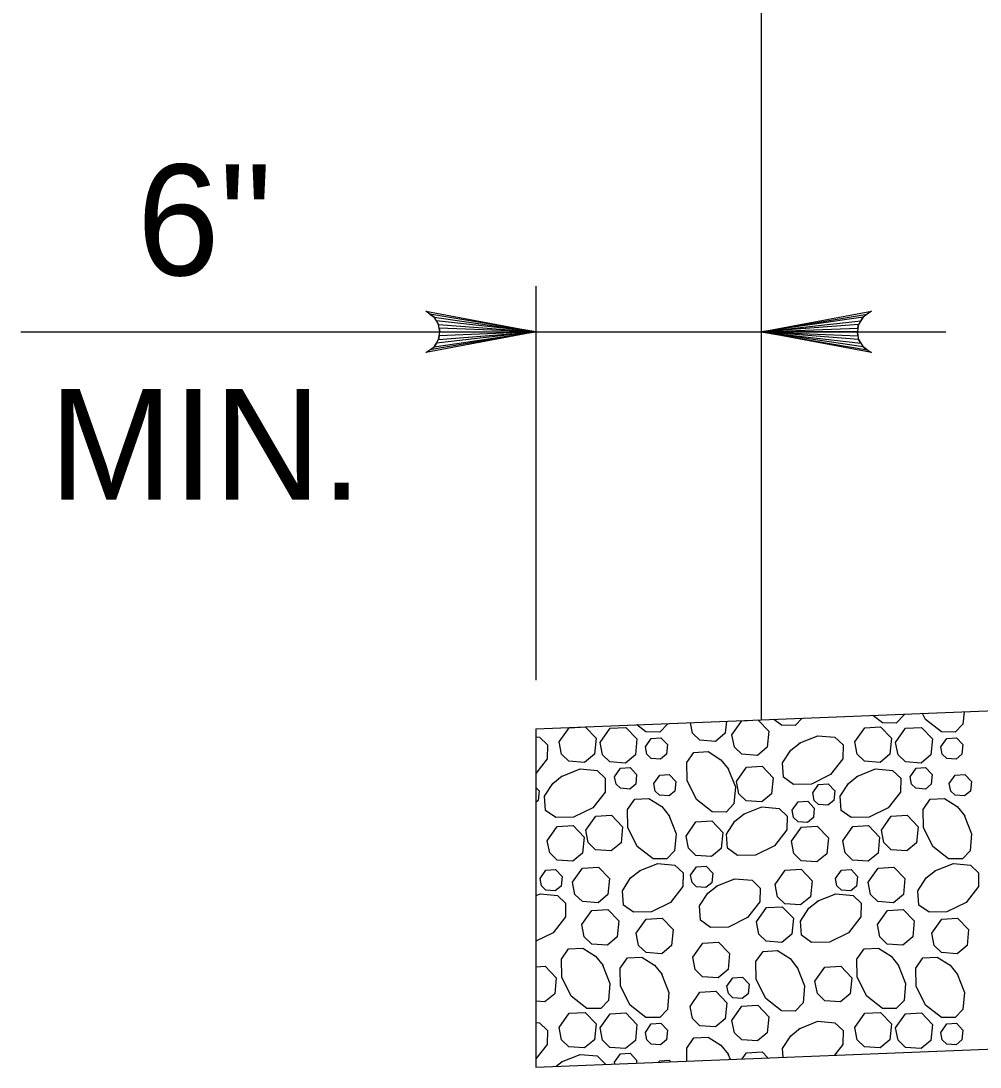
# Model space of a CAD drawing. Extents: x 636530 to 644067, y 294168 to 299122.
# Drawn here: x 639619.3 to 639645.26, y 296411.22 to 296439.52 of the extents above; entities that cross this region are included whole.
import ezdxf

# ---------------------------------------------------------------- set-up
doc = ezdxf.new("R2010")
doc.units = 0
doc.layers.add('1', color=7, linetype='Continuous')

msp = doc.modelspace()

# ---------------------------------------------------------------- linework, layer by layer
at = {"layer": '1'}
for p, q in [((639639.335, 296440.931), (639639.335, 296420.61)), ((639633.239, 296432.343), (639633.239, 296421.681)), ((639619.305, 296431.105), (639644.332, 296431.105)), ((639639.335, 296420.61), (639757.973, 296425.356)), ((639633.239, 296420.367), (639639.335, 296420.61)), ((639633.239, 296420.367), (639633.239, 296411.215)), ((639633.239, 296411.215), (639758.399, 296416.222))]:
    msp.add_line(p, q, dxfattribs=at)
for points in [[(639633.239, 296431.105), (639630.256, 296430.546), (639630.371, 296430.626), (639630.486, 296430.705), (639630.545, 296430.805), (639630.605, 296430.905), (639630.622, 296431.005), (639630.639, 296431.105), (639630.622, 296431.205), (639630.605, 296431.305), (639630.545, 296431.405), (639630.486, 296431.505), (639630.371, 296431.585), (639630.256, 296431.665), (639633.239, 296431.105), (639630.371, 296431.585), (639630.486, 296431.505), (639633.239, 296431.105), (639630.545, 296431.405), (639630.605, 296431.305), (639633.239, 296431.105), (639630.622, 296431.205), (639630.639, 296431.105), (639633.239, 296431.105), (639630.622, 296431.005), (639630.605, 296430.905), (639633.239, 296431.105), (639630.545, 296430.805), (639630.486, 296430.705), (639633.239, 296431.105), (639630.371, 296430.626)], [(639639.335, 296431.105), (639642.317, 296431.665), (639642.202, 296431.585), (639642.088, 296431.505), (639642.028, 296431.405), (639641.969, 296431.305), (639641.952, 296431.205), (639641.935, 296431.105), (639641.952, 296431.005), (639641.969, 296430.905), (639642.028, 296430.805), (639642.088, 296430.705), (639642.202, 296430.626), (639642.317, 296430.546), (639639.335, 296431.105), (639642.202, 296430.626), (639642.088, 296430.705), (639639.335, 296431.105), (639642.028, 296430.805), (639641.969, 296430.905), (639639.335, 296431.105), (639641.952, 296431.005), (639641.935, 296431.105), (639639.335, 296431.105), (639641.952, 296431.205), (639641.969, 296431.305), (639639.335, 296431.105), (639642.028, 296431.405), (639642.088, 296431.505), (639639.335, 296431.105), (639642.202, 296431.585)], [(639644.821, 296420.83), (639644.792, 296420.498), (639644.583, 296420.279), (639644.208, 296420.286), (639643.782, 296420.619), (639643.699, 296420.785)], [(639636.798, 296420.509), (639636.797, 296420.498), (639636.588, 296420.279), (639636.213, 296420.286), (639635.97, 296420.476)], [(639638.393, 296420.573), (639638.36, 296420.248), (639638.095, 296420.027), (639637.671, 296420.058), (639637.472, 296420.252), (639637.417, 296420.534)], [(639639.246, 296420.607), (639639.54, 296420.302), (639639.497, 296419.868), (639639.232, 296419.648), (639638.808, 296419.678), (639638.608, 296419.872), (639638.543, 296420.204)], [(639638.543, 296420.204), (639638.812, 296420.587), (639638.966, 296420.596)], [(639640.443, 296420.655), (639640.256, 296420.457), (639639.881, 296420.465), (639639.677, 296420.624)], [(639643.2, 296420.765), (639643.198, 296420.742), (639642.989, 296420.523), (639642.614, 296420.53), (639642.356, 296420.731)], [(639634.569, 296420.42), (639634.866, 296420.112), (639634.822, 296419.679), (639634.557, 296419.458), (639634.133, 296419.489), (639633.934, 296419.682), (639633.869, 296420.015)], [(639633.869, 296420.015), (639634.138, 296420.397), (639634.44, 296420.415)], [(639634.975, 296419.998), (639635.244, 296420.381), (639635.673, 296420.406), (639635.972, 296420.096), (639635.929, 296419.662), (639635.663, 296419.442), (639635.24, 296419.473), (639635.04, 296419.666), (639634.975, 296419.998)], [(639641.864, 296420.015), (639642.133, 296420.397), (639642.563, 296420.422), (639642.861, 296420.112), (639642.818, 296419.679), (639642.553, 296419.458), (639642.129, 296419.489), (639641.929, 296419.682), (639641.865, 296420.015)], [(639642.971, 296419.998), (639643.239, 296420.381), (639643.669, 296420.406), (639643.967, 296420.096), (639643.924, 296419.662), (639643.659, 296419.442), (639643.235, 296419.473), (639643.036, 296419.666), (639642.971, 296419.998)], [(639633.239, 296420.147), (639633.334, 296420.139), (639633.554, 296419.93), (639633.547, 296419.555), (639633.239, 296419.162)], [(639636.199, 296419.88), (639636.36, 296420.11), (639636.618, 296420.125), (639636.797, 296419.939), (639636.771, 296419.679), (639636.612, 296419.546), (639636.357, 296419.565), (639636.238, 296419.681), (639636.199, 296419.88)], [(639640.364, 296419.98), (639640.867, 296420.179), (639641.33, 296420.139), (639641.549, 296419.93), (639641.542, 296419.555), (639641.209, 296419.129), (639640.694, 296418.872), (639640.208, 296418.863), (639639.935, 296419.057), (639639.909, 296419.444), (639640.131, 296419.79), (639640.385, 296419.993)], [(639644.194, 296419.88), (639644.355, 296420.11), (639644.613, 296420.125), (639644.792, 296419.939), (639644.766, 296419.679), (639644.607, 296419.546), (639644.353, 296419.565), (639644.233, 296419.681), (639644.194, 296419.88)], [(639638.434, 296419.3), (639638.634, 296418.797), (639638.594, 296418.335), (639638.385, 296418.115), (639638.01, 296418.122), (639637.584, 296418.455), (639637.326, 296418.97), (639637.318, 296419.456), (639637.512, 296419.729), (639637.899, 296419.755), (639638.245, 296419.533), (639638.447, 296419.279)], [(639633.93, 296419.081), (639634.433, 296419.281), (639634.895, 296419.241), (639635.115, 296419.032), (639635.108, 296418.657), (639634.774, 296418.231), (639634.259, 296417.973), (639633.774, 296417.965), (639633.5, 296418.159), (639633.474, 296418.546), (639633.696, 296418.891), (639633.95, 296419.094)], [(639635.366, 296419.073), (639635.528, 296419.303), (639635.785, 296419.318), (639635.964, 296419.132), (639635.939, 296418.872), (639635.779, 296418.739), (639635.525, 296418.758), (639635.405, 296418.874), (639635.367, 296419.073)], [(639636.426, 296418.884), (639636.587, 296419.114), (639636.845, 296419.128), (639637.024, 296418.943), (639636.998, 296418.683), (639636.839, 296418.55), (639636.584, 296418.569), (639636.465, 296418.685), (639636.426, 296418.884)], [(639638.663, 296418.946), (639638.932, 296419.328), (639639.361, 296419.353), (639639.66, 296419.043), (639639.616, 296418.61), (639639.351, 296418.389), (639638.927, 296418.42), (639638.728, 296418.613), (639638.663, 296418.946)], [(639641.925, 296419.081), (639642.428, 296419.281), (639642.89, 296419.241), (639643.11, 296419.032), (639643.103, 296418.657), (639642.77, 296418.231), (639642.254, 296417.973), (639641.769, 296417.965), (639641.496, 296418.159), (639641.47, 296418.546), (639641.691, 296418.891), (639641.945, 296419.094)], [(639643.362, 296419.073), (639643.523, 296419.303), (639643.781, 296419.318), (639643.96, 296419.132), (639643.934, 296418.872), (639643.775, 296418.739), (639643.52, 296418.758), (639643.401, 296418.874), (639643.362, 296419.073)], [(639644.421, 296418.884), (639644.582, 296419.114), (639644.84, 296419.128), (639645.019, 296418.943), (639644.993, 296418.683), (639644.834, 296418.55), (639644.58, 296418.569), (639644.46, 296418.685), (639644.421, 296418.884)], [(639640.726, 296418.632), (639640.888, 296418.862), (639641.145, 296418.876), (639641.324, 296418.691), (639641.299, 296418.43), (639641.139, 296418.298), (639640.885, 296418.316), (639640.765, 296418.432), (639640.727, 296418.632)], [(639633.239, 296418.784), (639633.329, 296418.691), (639633.303, 296418.43), (639633.239, 296418.377)], [(639636.832, 296418.031), (639637.032, 296417.528), (639636.992, 296417.066), (639636.783, 296416.846), (639636.408, 296416.853), (639635.982, 296417.186), (639635.724, 296417.702), (639635.716, 296418.187), (639635.91, 296418.46), (639636.297, 296418.486), (639636.642, 296418.265), (639636.845, 296418.011)], [(639638.851, 296418.056), (639639.354, 296418.256), (639639.816, 296418.216), (639640.036, 296418.007), (639640.029, 296417.632), (639639.695, 296417.206), (639639.18, 296416.948), (639638.695, 296416.94), (639638.421, 296417.134), (639638.395, 296417.521), (639638.617, 296417.867), (639638.871, 296418.069)], [(639640.172, 296418.165), (639640.333, 296418.395), (639640.591, 296418.41), (639640.77, 296418.224), (639640.744, 296417.964), (639640.585, 296417.831), (639640.33, 296417.85), (639640.211, 296417.966), (639640.172, 296418.165)], [(639644.827, 296418.031), (639645.027, 296417.528), (639644.987, 296417.066), (639644.778, 296416.846), (639644.403, 296416.853), (639643.977, 296417.186), (639643.72, 296417.702), (639643.711, 296418.187), (639643.905, 296418.46), (639644.292, 296418.486), (639644.638, 296418.265), (639644.84, 296418.011)], [(639634.589, 296417.621), (639634.857, 296418.004), (639635.287, 296418.028), (639635.585, 296417.719), (639635.542, 296417.285), (639635.277, 296417.064), (639634.853, 296417.095), (639634.654, 296417.289), (639634.589, 296417.621)], [(639642.584, 296417.621), (639642.853, 296418.004), (639643.282, 296418.028), (639643.581, 296417.719), (639643.538, 296417.285), (639643.272, 296417.064), (639642.848, 296417.095), (639642.649, 296417.289), (639642.584, 296417.621)], [(639633.546, 296417.341), (639633.815, 296417.723), (639634.244, 296417.748), (639634.542, 296417.438), (639634.499, 296417.004), (639634.234, 296416.784), (639633.81, 296416.815), (639633.611, 296417.008), (639633.546, 296417.34)], [(639637.3, 296417.467), (639637.569, 296417.849), (639637.998, 296417.874), (639638.297, 296417.564), (639638.254, 296417.131), (639637.988, 296416.91), (639637.564, 296416.941), (639637.365, 296417.134), (639637.3, 296417.467)], [(639640.154, 296417.325), (639640.423, 296417.707), (639640.852, 296417.732), (639641.15, 296417.422), (639641.107, 296416.989), (639640.842, 296416.768), (639640.418, 296416.799), (639640.219, 296416.992), (639640.154, 296417.325)], [(639641.541, 296417.341), (639641.81, 296417.723), (639642.239, 296417.748), (639642.538, 296417.438), (639642.495, 296417.004), (639642.229, 296416.784), (639641.805, 296416.815), (639641.606, 296417.008), (639641.541, 296417.34)], [(639633.349, 296416.316), (639633.51, 296416.545), (639633.768, 296416.56), (639633.947, 296416.374), (639633.921, 296416.114), (639633.762, 296415.982), (639633.507, 296416), (639633.388, 296416.116), (639633.349, 296416.316)], [(639634.23, 296416.217), (639634.499, 296416.599), (639634.928, 296416.624), (639635.227, 296416.314), (639635.184, 296415.881), (639634.918, 296415.66), (639634.495, 296415.691), (639634.295, 296415.884), (639634.23, 296416.217)], [(639636.035, 296416.522), (639636.538, 296416.722), (639637, 296416.682), (639637.219, 296416.473), (639637.213, 296416.098), (639636.879, 296415.672), (639636.364, 296415.414), (639635.878, 296415.406), (639635.605, 296415.6), (639635.579, 296415.987), (639635.801, 296416.333), (639636.055, 296416.535)], [(639637.423, 296416.404), (639637.584, 296416.634), (639637.842, 296416.648), (639638.021, 296416.463), (639637.995, 296416.202), (639637.836, 296416.07), (639637.581, 296416.088), (639637.462, 296416.205), (639637.423, 296416.404)], [(639639.713, 296416.158), (639639.982, 296416.541), (639640.411, 296416.566), (639640.709, 296416.256), (639640.666, 296415.822), (639640.401, 296415.602), (639639.977, 296415.633), (639639.778, 296415.826), (639639.713, 296416.158)], [(639641.344, 296416.316), (639641.506, 296416.545), (639641.763, 296416.56), (639641.942, 296416.374), (639641.916, 296416.114), (639641.757, 296415.982), (639641.503, 296416), (639641.383, 296416.116), (639641.344, 296416.316)], [(639642.226, 296416.217), (639642.494, 296416.599), (639642.924, 296416.624), (639643.222, 296416.314), (639643.179, 296415.881), (639642.914, 296415.66), (639642.49, 296415.691), (639642.29, 296415.884), (639642.226, 296416.217)], [(639644.03, 296416.522), (639644.533, 296416.722), (639644.995, 296416.682), (639645.215, 296416.473), (639645.208, 296416.098), (639644.875, 296415.672), (639644.359, 296415.414), (639643.874, 296415.406), (639643.601, 296415.6), (639643.575, 296415.987), (639643.796, 296416.333), (639644.05, 296416.535)], [(639638.119, 296416.109), (639638.622, 296416.309), (639639.085, 296416.269), (639639.304, 296416.06), (639639.297, 296415.685), (639638.964, 296415.259), (639638.449, 296415.001), (639637.963, 296414.993), (639637.69, 296415.187), (639637.664, 296415.574), (639637.886, 296415.92), (639638.14, 296416.122)], [(639633.239, 296415.854), (639633.36, 296415.902), (639633.822, 296415.862), (639634.042, 296415.653), (639634.035, 296415.278), (639633.701, 296414.852), (639633.239, 296414.621)], [(639640.852, 296415.703), (639641.355, 296415.902), (639641.818, 296415.862), (639642.037, 296415.653), (639642.03, 296415.278), (639641.697, 296414.852), (639641.182, 296414.595), (639640.696, 296414.586), (639640.423, 296414.78), (639640.397, 296415.167), (639640.619, 296415.513), (639640.873, 296415.716)], [(639634.483, 296415.071), (639634.752, 296415.454), (639635.181, 296415.478), (639635.48, 296415.169), (639635.437, 296414.735), (639635.171, 296414.515), (639634.748, 296414.545), (639634.548, 296414.739), (639634.483, 296415.071)], [(639639.207, 296415.146), (639639.476, 296415.529), (639639.905, 296415.554), (639640.203, 296415.244), (639640.16, 296414.81), (639639.895, 296414.59), (639639.471, 296414.621), (639639.272, 296414.814), (639639.207, 296415.146)], [(639642.479, 296415.071), (639642.747, 296415.454), (639643.177, 296415.478), (639643.475, 296415.169), (639643.432, 296414.735), (639643.167, 296414.515), (639642.743, 296414.545), (639642.544, 296414.739), (639642.479, 296415.071)], [(639635.953, 296414.837), (639636.222, 296415.22), (639636.652, 296415.244), (639636.95, 296414.935), (639636.907, 296414.501), (639636.642, 296414.28), (639636.218, 296414.311), (639636.018, 296414.505), (639635.954, 296414.837)], [(639643.949, 296414.837), (639644.218, 296415.22), (639644.647, 296415.244), (639644.945, 296414.935), (639644.902, 296414.501), (639644.637, 296414.28), (639644.213, 296414.311), (639644.014, 296414.505), (639643.949, 296414.837)], [(639637.482, 296414.187), (639637.751, 296414.569), (639638.18, 296414.594), (639638.479, 296414.284), (639638.436, 296413.851), (639638.171, 296413.63), (639637.747, 296413.661), (639637.547, 296413.854), (639637.482, 296414.187)], [(639635.043, 296413.982), (639635.242, 296413.479), (639635.202, 296413.016), (639634.993, 296412.797), (639634.618, 296412.804), (639634.192, 296413.137), (639633.935, 296413.652), (639633.926, 296414.138), (639634.12, 296414.411), (639634.507, 296414.437), (639634.853, 296414.215), (639635.056, 296413.961)], [(639640.305, 296413.917), (639640.505, 296413.414), (639640.465, 296412.951), (639640.256, 296412.732), (639639.881, 296412.739), (639639.455, 296413.072), (639639.197, 296413.587), (639639.189, 296414.073), (639639.383, 296414.346), (639639.77, 296414.372), (639640.115, 296414.15), (639640.318, 296413.896)], [(639643.038, 296413.982), (639643.238, 296413.479), (639643.198, 296413.016), (639642.989, 296412.797), (639642.614, 296412.804), (639642.188, 296413.137), (639641.93, 296413.652), (639641.922, 296414.138), (639642.116, 296414.411), (639642.503, 296414.437), (639642.848, 296414.215), (639643.051, 296413.961)], [(639636.637, 296413.738), (639636.836, 296413.235), (639636.797, 296412.772), (639636.588, 296412.553), (639636.213, 296412.56), (639635.787, 296412.893), (639635.529, 296413.408), (639635.521, 296413.894), (639635.715, 296414.167), (639636.101, 296414.193), (639636.447, 296413.971), (639636.65, 296413.717)], [(639644.632, 296413.738), (639644.832, 296413.235), (639644.792, 296412.772), (639644.583, 296412.553), (639644.208, 296412.56), (639643.782, 296412.893), (639643.525, 296413.408), (639643.516, 296413.894), (639643.71, 296414.167), (639644.097, 296414.193), (639644.443, 296413.971), (639644.645, 296413.717)], [(639633.239, 296413.929), (639633.491, 296413.943), (639633.79, 296413.634), (639633.746, 296413.2), (639633.481, 296412.979), (639633.239, 296412.997)], [(639640.788, 296413.536), (639641.057, 296413.919), (639641.486, 296413.943), (639641.785, 296413.634), (639641.742, 296413.2), (639641.477, 296412.979), (639641.053, 296413.01), (639640.853, 296413.203), (639640.788, 296413.536)], [(639638.406, 296413.403), (639638.568, 296413.632), (639638.825, 296413.647), (639639.004, 296413.461), (639638.978, 296413.201), (639638.819, 296413.069), (639638.565, 296413.087), (639638.445, 296413.203), (639638.406, 296413.403)], [(639637.407, 296412.858), (639637.676, 296413.241), (639638.105, 296413.265), (639638.404, 296412.956), (639638.36, 296412.522), (639638.095, 296412.302), (639637.671, 296412.332), (639637.472, 296412.526), (639637.407, 296412.858)], [(639638.543, 296412.479), (639638.812, 296412.861), (639639.241, 296412.886), (639639.54, 296412.576), (639639.497, 296412.142), (639639.232, 296411.922), (639638.808, 296411.953), (639638.608, 296412.146), (639638.543, 296412.478)], [(639633.869, 296412.289), (639634.138, 296412.672), (639634.567, 296412.696), (639634.866, 296412.387), (639634.822, 296411.953), (639634.557, 296411.732), (639634.133, 296411.763), (639633.934, 296411.956), (639633.869, 296412.289)], [(639634.975, 296412.273), (639635.244, 296412.655), (639635.673, 296412.68), (639635.972, 296412.37), (639635.929, 296411.937), (639635.663, 296411.716), (639635.24, 296411.747), (639635.04, 296411.94), (639634.975, 296412.273)], [(639641.864, 296412.289), (639642.133, 296412.672), (639642.563, 296412.696), (639642.861, 296412.387), (639642.818, 296411.953), (639642.553, 296411.732), (639642.129, 296411.763), (639641.929, 296411.956), (639641.865, 296412.289)], [(639642.971, 296412.273), (639643.239, 296412.655), (639643.669, 296412.68), (639643.967, 296412.37), (639643.924, 296411.937), (639643.659, 296411.716), (639643.235, 296411.747), (639643.036, 296411.94), (639642.971, 296412.273)], [(639633.239, 296412.422), (639633.334, 296412.413), (639633.554, 296412.205), (639633.547, 296411.83), (639633.239, 296411.436)], [(639636.199, 296412.155), (639636.36, 296412.384), (639636.618, 296412.399), (639636.797, 296412.213), (639636.771, 296411.953), (639636.612, 296411.821), (639636.357, 296411.839), (639636.238, 296411.955), (639636.199, 296412.154)], [(639640.364, 296412.254), (639640.867, 296412.453), (639641.33, 296412.413), (639641.549, 296412.205), (639641.542, 296411.83), (639641.314, 296411.538)], [(639644.194, 296412.155), (639644.355, 296412.384), (639644.613, 296412.399), (639644.792, 296412.213), (639644.766, 296411.953), (639644.607, 296411.821), (639644.353, 296411.839), (639644.233, 296411.955), (639644.194, 296412.154)], [(639637.324, 296411.379), (639637.318, 296411.73), (639637.512, 296412.003), (639637.899, 296412.029), (639638.245, 296411.808), (639638.447, 296411.554)], [(639639.925, 296411.483), (639639.909, 296411.718), (639640.131, 296412.064), (639640.385, 296412.267)], [(639633.93, 296411.355), (639634.433, 296411.555), (639634.895, 296411.515), (639635.115, 296411.306), (639635.114, 296411.29)], [(639635.366, 296411.347), (639635.528, 296411.577), (639635.785, 296411.592), (639635.964, 296411.406), (639635.956, 296411.324)], [(639638.434, 296411.574), (639638.493, 296411.425)], [(639638.816, 296411.438), (639638.932, 296411.603), (639639.361, 296411.627), (639639.516, 296411.466)], [(639633.786, 296411.237), (639633.95, 296411.368)], [(639635.376, 296411.301), (639635.367, 296411.347)], [(639636.559, 296411.348), (639636.587, 296411.388), (639636.845, 296411.403), (639636.885, 296411.361)]]:
    msp.add_lwpolyline(points, dxfattribs=at)

# ---------------------------------------------------------------- texts
for s, p in [('6"', (639622.446, 296432.638)), ('MIN.', (639620.072, 296426.566))]:
    msp.add_text(s, height=3, dxfattribs=at).set_placement(p)

doc.saveas('drawing.dxf')
